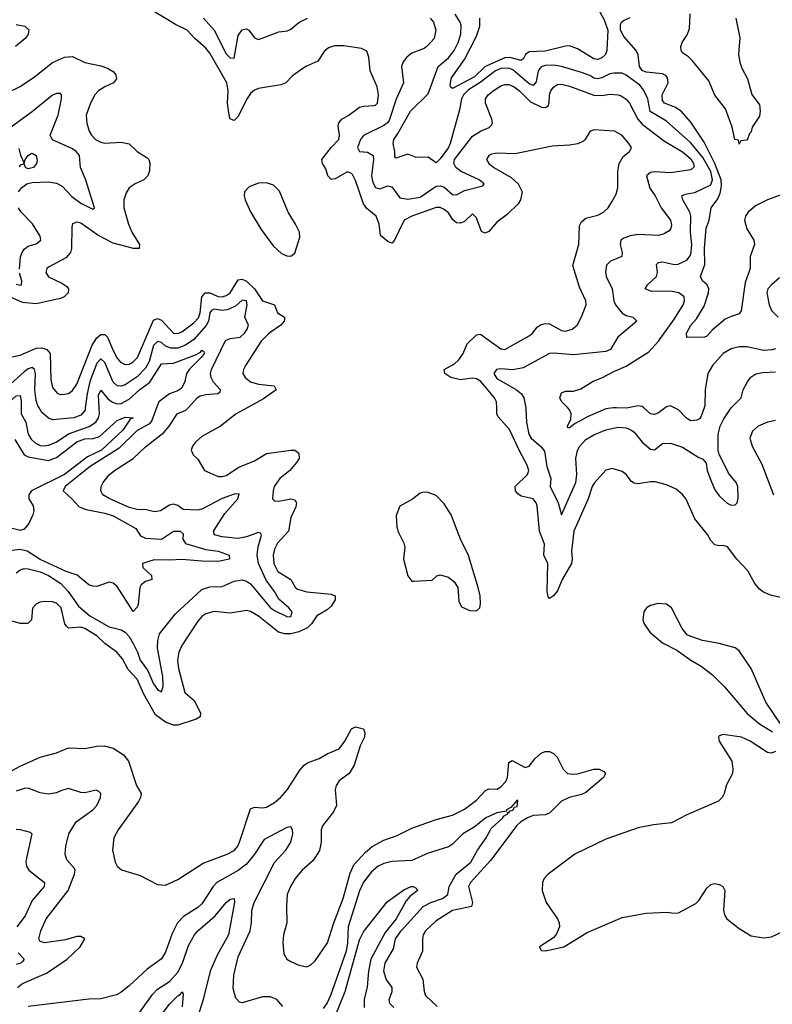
# Model space of a CAD drawing. Header units: inches. Extents: x 1694797 to 1849917, y 907313 to 1017959.
# Tile 470 of 656: x 1775748 to 1779474, y 967046 to 971923. Entities that reach past the tile are written whole.
import ezdxf

# ---------------------------------------------------------------- set-up
doc = ezdxf.new("R2010")
doc.units = ezdxf.units.IN
doc.header["$MEASUREMENT"] = 0
doc.layers.add('B7976', color=7, linetype='Continuous')
doc.layers.add('B7977', color=7, linetype='Continuous')

msp = doc.modelspace()

# ---------------------------------------------------------------- linework, layer by layer
at = {"layer": 'B7976', "color": 5}
for points, elevation in [([(1776873.9, 970000), (1776818.9, 969970), (1776742, 969910), (1776650, 969857.6), (1776618, 969830), (1776603.1, 969810), (1776597.1, 969790), (1776607.4, 969767.4), (1776630, 969746.8), (1776662, 969690), (1776730, 969660.3), (1776750, 969659.6), (1776770, 969664.7), (1776833.4, 969706.6), (1776910, 969738.1), (1776970, 969773.6), (1777090.2, 969790.2), (1777110.2, 969790.2), (1777130, 969775.8), (1777131, 969750), (1777119, 969730), (1777084.6, 969690), (1777035.4, 969650), (1777008.4, 969610), (1777003.2, 969590), (1776999.5, 969550), (1777010, 969539.5), (1777030, 969538.2), (1777090.1, 969550.1), (1777110, 969545.3), (1777117.7, 969530), (1777114.4, 969510), (1777090, 969456.9), (1777078.3, 969390), (1777023.9, 969330), (1777010, 969300.5), (1777002.3, 969270), (1777006.5, 969230), (1777026.4, 969190), (1777090.1, 969150.1), (1777111.3, 969111.3), (1777123, 969103), (1777170, 969089.6), (1777290, 969077.6), (1777309, 969069), (1777310.2, 969050), (1777290, 969018.8), (1777270, 969000.5), (1777218.9, 968970), (1777193, 968930), (1777172.6, 968910), (1777129, 968891), (1777090, 968881.1), (1777060.8, 968880.8), (1777028.7, 968890), (1776930, 968968.3), (1776890, 968991.9), (1776870, 968996.4), (1776790, 968983.7), (1776710, 968992.3), (1776670, 968979.3), (1776650, 968966), (1776630, 968943.5), (1776550, 968823), (1776535, 968790), (1776529.5, 968750.5), (1776533.4, 968710), (1776564.7, 968590), (1776611.3, 968550), (1776642.4, 968490), (1776640.8, 968470), (1776622.2, 968457.8), (1776530, 968429.4), (1776510, 968428.3), (1776470, 968442.9), (1776420.6, 968480.6), (1776362.7, 968582.7), (1776330, 968656.8), (1776284.7, 968704.7), (1776257, 968757), (1776229.4, 968789.4), (1776170, 968833.9), (1776130, 968870.8), (1776070, 968908), (1776050, 968914.3), (1775990, 968909.3), (1775978.8, 968918.8), (1775970.8, 968930.8), (1775953.7, 969010), (1775930, 969032.8), (1775910, 969038.8), (1775870, 969040.3), (1775850, 969038), (1775830, 969028.2), (1775811.1, 969008.9), (1775806, 968950), (1775788.4, 968931.6), (1775750, 968932.6), (1775630, 968966.4)], 780), ([(1776425.8, 970000), (1776401.7, 969938.3), (1776390, 969921), (1776330, 969888.8), (1776240.3, 969799.7), (1776096.1, 969710), (1775972.5, 969610), (1775962.6, 969590), (1776006.8, 969550), (1776042.6, 969510), (1776077.4, 969497.4), (1776170, 969478.6), (1776210, 969464.7), (1776311.1, 969410), (1776322.1, 969402.1), (1776346.4, 969366.4), (1776370, 969354), (1776450, 969349.7), (1776510, 969388.9), (1776542.8, 969390), (1776556.9, 969376.9), (1776555.9, 969350), (1776567.9, 969327.9), (1776670, 969298.8), (1776730.3, 969290), (1776784.4, 969270), (1776786.7, 969250), (1776730, 969239.6), (1776650, 969240.3), (1776550.1, 969249.9), (1776490, 969245.1), (1776413.3, 969246.7), (1776355.3, 969230), (1776358.3, 969210), (1776399.6, 969170), (1776401.6, 969150), (1776370, 969139.4), (1776350, 969124.2), (1776343.4, 969110), (1776334.4, 969025.6), (1776330, 969012.6), (1776310, 968991.3), (1776230, 969115.5), (1776210, 969132.4), (1776190, 969136.4), (1776130, 969116.2), (1776110, 969116.3), (1776090, 969123.2), (1776031.8, 969171.8), (1775978.7, 969190), (1775850, 969249.9), (1775784.8, 969290), (1775750, 969298.5), (1775710, 969294.5)], 740), ([(1775730, 969182.8), (1775750, 969198), (1775770, 969204), (1775790, 969203.4), (1775850, 969187.3), (1775890, 969170.2), (1775951.1, 969130), (1775987.8, 969090), (1776038.6, 969018.6), (1776094.6, 968970), (1776190, 968915.2), (1776250, 968900.6), (1776270, 968889.9), (1776290, 968867.5), (1776310, 968833), (1776330.9, 968790), (1776343.9, 968750), (1776381.4, 968701.4), (1776410, 968633.5), (1776430, 968604.5), (1776450, 968594.3), (1776457.8, 968622.2), (1776456.8, 968670), (1776429.7, 968810), (1776431.9, 968848.1), (1776439.8, 968880.2), (1776519.5, 968980.5), (1776650, 969100.9), (1776690, 969113.1), (1776750, 969115.9), (1776810, 969142), (1776850, 969148.3), (1776870, 969142.6), (1776890, 969128.5), (1776990, 969010.4), (1777010, 968995.8), (1777074.2, 968965.8), (1777090, 968966.4), (1777096.8, 968990), (1777080.7, 969010), (1777030, 969052.8), (1777010, 969090.1), (1776967.5, 969147.5), (1776930.1, 969229.9), (1776923.2, 969270), (1776928.7, 969311.3), (1776945.8, 969370), (1776939.5, 969379.5), (1776930, 969382.9), (1776870, 969361), (1776830, 969353), (1776750, 969362), (1776712, 969372), (1776707.2, 969390), (1776763.2, 969476.9), (1776827.6, 969550), (1776833.7, 969573.7), (1776810, 969573.2), (1776750, 969551.8), (1776650, 969499.1), (1776630, 969494.2), (1776557.3, 969497.3), (1776530, 969515.9), (1776510, 969523), (1776490, 969518.6), (1776444.5, 969490), (1776415.5, 969484.5), (1776374.9, 969494.9), (1776330, 969496.9), (1776290, 969506.2), (1776190, 969550.8), (1776159.7, 969570), (1776149.2, 969590), (1776151.1, 969610), (1776160.7, 969630), (1776190, 969667.7), (1776216.9, 969690), (1776310, 969749), (1776370, 969807.3), (1776461.3, 969878.7), (1776489.1, 969910.9), (1776527.4, 969970), (1776571.1, 969988.9), (1776581.3, 970000)], 760), ([(1775755.5, 970000), (1775755.8, 969970), (1775778.5, 969930), (1775790, 969869.2), (1775804.7, 969844.7), (1775825.7, 969825.7), (1775850, 969814.5), (1775870, 969812.5), (1775890, 969815.2), (1775928.2, 969830), (1775988.9, 969871.1), (1776092, 969908), (1776124, 969930), (1776137.9, 969950), (1776143.7, 969970), (1776141.7, 970000)], 740), ([(1776072.6, 970000), (1776071.2, 969988.8), (1776050, 969964.1), (1776015.1, 969950), (1775910, 969941), (1775890, 969949.3), (1775857.8, 969977.8), (1775843.9, 970000)], 760), ([(1779570, 969049.8), (1779470, 969071), (1779430, 969087.8), (1779410, 969102.7), (1779388.1, 969130), (1779352.3, 969192.3), (1779297.8, 969250), (1779251.5, 969311.5), (1779230, 969318.9), (1779210, 969317.3), (1779190, 969322.3), (1779170, 969343.5), (1779152.6, 969372.6), (1779089.9, 969449.9), (1779047.9, 969547.9), (1779030, 969571.6), (1778997.4, 969597.4), (1778950, 969619.7), (1778894, 969634), (1778870, 969634.5), (1778810, 969624.4), (1778790, 969627.7), (1778776.1, 969636.1), (1778750, 969669.6), (1778730, 969685.1), (1778680.9, 969699.1), (1778649.2, 969690.8), (1778592.7, 969627.3), (1778582.6, 969610), (1778561.8, 969550), (1778491.6, 969390), (1778479, 969290), (1778483.5, 969250), (1778479.2, 969230), (1778433.4, 969150), (1778410, 969093.5), (1778390, 969068.9), (1778370, 969056.3), (1778364.2, 969064.2), (1778359.9, 969090), (1778362.6, 969230), (1778343.4, 969270), (1778345.3, 969325.3), (1778321.5, 969390), (1778310, 969515.6), (1778305, 969530), (1778289.4, 969549.4), (1778230, 969562.4), (1778213.6, 969573.6), (1778202, 969590), (1778201.1, 969610), (1778262.4, 969670), (1778267.7, 969690), (1778259.1, 969719.1), (1778223.7, 969783.7), (1778173.1, 969893.1), (1778116.1, 969956.1), (1778110.6, 969970), (1778109.8, 970000)], 780), ([(1778252.8, 970000), (1778253.9, 969993.9), (1778256.4, 969930), (1778268.9, 969870), (1778279.8, 969850), (1778330, 969806.3), (1778345.7, 969785.7), (1778357, 969710), (1778378.2, 969650), (1778374.2, 969610), (1778413.3, 969530), (1778429.6, 969469.7), (1778501.4, 969630), (1778505.9, 969670), (1778501.3, 969750), (1778510, 969789.7), (1778521, 969810), (1778550, 969843.4), (1778590, 969867.1), (1778650, 969890.5), (1778710, 969905), (1778750, 969901.5), (1778776.4, 969890), (1778790, 969879.8), (1778830.3, 969830.3), (1778870, 969795.7), (1778890, 969792.8), (1778930, 969822.9), (1778970, 969826), (1779030, 969805.4), (1779110, 969754), (1779127.7, 969747.7), (1779146.1, 969726.1), (1779150.9, 969690), (1779170, 969641.3), (1779190, 969593.6), (1779210, 969564.2), (1779250, 969527.6), (1779270, 969518.4), (1779290, 969519.3), (1779299.1, 969530), (1779304.7, 969555.3), (1779302.8, 969610), (1779294.9, 969630), (1779257.4, 969677.4), (1779210.2, 969770), (1779205, 969790), (1779205, 969870), (1779215.5, 969910), (1779234.3, 969945.7), (1779269.5, 970000)], 760), ([(1778686.4, 970000), (1778650, 969994.5), (1778563, 969957), (1778497.6, 969922.4), (1778470, 969900.7), (1778462, 969902), (1778459.5, 969910), (1778476.4, 969943.6), (1778478, 969970), (1778470.5, 969990.6), (1778461.2, 970000)], 740), ([(1778759.9, 970000), (1778750, 969997.8), (1778702.2, 970000)], 740), ([(1778943.5, 970000), (1778910, 969975.9), (1778890, 969967.3), (1778870, 969970.8), (1778838.3, 970000)], 740), ([(1779135.9, 970000), (1779121.5, 969958.5), (1779113.4, 969946.6), (1779100.3, 969939.7), (1779070, 969935.8), (1779049.6, 969949.6), (1779010, 969990.5), (1778990.4, 970000)], 740), ([(1775723.5, 969843.5), (1775770, 969767.3), (1775790, 969757.8), (1775890, 969739.5), (1775930, 969753.9), (1776030, 969832.5), (1776070, 969847.1), (1776110.8, 969849.2), (1776142.3, 969857.7), (1776230, 969937.3), (1776270, 969954.1), (1776310.4, 969950.3), (1776295.1, 969944.9), (1776258.9, 969890), (1776152.3, 969790), (1776083.1, 969756.9), (1775970, 969669.5), (1775806.9, 969590), (1775793.2, 969570), (1775792.9, 969550), (1775814.4, 969514.4), (1775817.4, 969490), (1775813.6, 969470), (1775793, 969427), (1775770, 969399.1), (1775750, 969392.7), (1775710, 969403.4)], 720), ([(1779490, 969936.8), (1779450, 969928.8), (1779403.8, 969910), (1779375.6, 969884.4), (1779363.1, 969850), (1779374, 969810), (1779422.1, 969722.1), (1779479.3, 969570)], 780), ([(1779515.1, 968435.1), (1779441.8, 968541.8), (1779370, 968709.3), (1779310, 968796), (1779290, 968811.8), (1779210, 968833.7), (1779127.9, 968847.9), (1779054, 968874), (1779026.9, 968906.9), (1778974.7, 969010), (1778950, 969027.3), (1778909.2, 969030.8), (1778870, 969020.5), (1778850.6, 969010), (1778838, 968990), (1778833.4, 968950), (1778839.1, 968930), (1778868, 968890), (1778930, 968835.8), (1779000.9, 968800.9), (1779070, 968750.4), (1779121.4, 968721.4), (1779177.2, 968677.2), (1779237.8, 968617.8), (1779350, 968486.7), (1779410, 968435.5), (1779475.2, 968395.2)], 820), ([(1775648.6, 968171.4), (1775750, 968225), (1775850, 968270.2), (1775930, 968292.2), (1775990, 968317.1), (1776070, 968312.6), (1776130, 968324.7), (1776166.4, 968326.4), (1776210, 968314.9), (1776261.4, 968281.4), (1776286.9, 968250), (1776326.7, 968130), (1776348.9, 968090), (1776346.7, 968070), (1776336.5, 968050), (1776235.6, 967910), (1776213.7, 967870), (1776207.4, 967810), (1776220.3, 967750), (1776230.3, 967730.3), (1776251.8, 967711.8), (1776344.8, 967684.8), (1776430, 967639.3), (1776470, 967636.4), (1776530, 967663.6), (1776655.6, 967744.4), (1776774.7, 967790), (1776810, 967808.6), (1776827.3, 967830), (1776836.5, 967850), (1776890, 968014.4), (1776910, 968023.2), (1776950, 968019.7), (1776970, 968023.2), (1777010, 968046.2), (1777038.7, 968070), (1777074, 968110), (1777134.5, 968205.5), (1777155.4, 968230), (1777176, 968244), (1777230, 968264.3), (1777270, 968286.6), (1777329.1, 968310.9), (1777357.4, 968350), (1777390, 968410.7), (1777410, 968420.5), (1777450.5, 968410.5), (1777456.3, 968390), (1777455.5, 968370), (1777434.1, 968325.9), (1777403.2, 968230), (1777378.6, 968190), (1777330, 968153.3), (1777314.7, 968130), (1777310.2, 968110), (1777315.6, 968030), (1777301.3, 967998.7), (1777246.9, 967930), (1777240.3, 967910), (1777240.7, 967850), (1777232.2, 967807.8), (1777200.9, 967759.1), (1777146.7, 967710), (1777112.4, 967670), (1777088.3, 967630), (1777072.6, 967590), (1777068.1, 967531.9), (1777070.2, 967450), (1777054, 967390), (1777050.3, 967350.3), (1777055.4, 967295.4), (1777070, 967270.5), (1777090, 967258), (1777130, 967239.6), (1777170, 967232), (1777190, 967241.3), (1777210, 967262), (1777271.6, 967350), (1777302.4, 967450), (1777349.9, 967570), (1777383.9, 967696.1), (1777402.4, 967737.6), (1777459.7, 967800.3), (1777493.1, 967826.9), (1777550, 967859.8), (1777617, 967883), (1777690, 967919.3), (1777810, 967962), (1777890, 967983.2), (1777950, 968012.9), (1778010, 968056.6), (1778054.5, 968105.5), (1778070, 968112.5), (1778110, 968111), (1778130, 968122.7), (1778155, 968150), (1778163, 968170), (1778170, 968243), (1778186.1, 968253.9), (1778250, 968219.2), (1778270, 968226.3), (1778298.3, 968261.7), (1778330, 968290.2), (1778350, 968297.7), (1778370, 968297.5), (1778390, 968289.1), (1778409.1, 968270), (1778438, 968210), (1778460.5, 968190), (1778486, 968186), (1778510, 968188.1), (1778590.2, 968210.2), (1778616, 968210), (1778639.4, 968199.4), (1778648.4, 968190), (1778638, 968170), (1778550, 968095.1), (1778530, 968085.4), (1778468.3, 968070), (1778430, 968052), (1778370, 967992.9), (1778350, 967984.4), (1778290, 967980.8), (1778261.3, 967970), (1778229.4, 967950), (1778208, 967930), (1778080.4, 967759.6), (1777979, 967650), (1777969.5, 967630), (1777989, 967551), (1777985.3, 967530), (1777890.3, 967510), (1777810, 967460.2), (1777756.5, 967410), (1777745.6, 967390), (1777741.5, 967370), (1777741.3, 967310), (1777715.9, 967250), (1777712.4, 967230), (1777743.8, 967170), (1777750.2, 967110), (1777756.5, 967090), (1777815.2, 967035.2)], 780), ([(1779490, 968298), (1779470, 968289.3), (1779450, 968293.2), (1779364.5, 968350), (1779321.2, 968370), (1779230, 968382.7), (1779210, 968375.3), (1779206.8, 968370), (1779210.8, 968350), (1779273, 968250), (1779279.1, 968210), (1779276.3, 968190), (1779247.3, 968132.7), (1779235.8, 968090), (1779224.9, 968070), (1779207.3, 968052.7), (1779050, 967984.8), (1778975.2, 967944.8), (1778885.3, 967934.7), (1778810, 967920.3), (1778650, 967864.4), (1778495.8, 967790), (1778363.6, 967690), (1778344.9, 967670), (1778336, 967650), (1778335.3, 967610), (1778354.9, 967550), (1778410.3, 967470), (1778418.7, 967450), (1778419.5, 967430), (1778404.7, 967395.3), (1778390, 967376.2), (1778321, 967330), (1778330, 967312), (1778350.9, 967310.9), (1778441.2, 967330), (1778557.8, 967402.2), (1778730, 967476.9), (1778850, 967497.7), (1778950, 967502.7), (1778990, 967497.3), (1779010, 967499.6), (1779094.7, 967545.3), (1779110, 967560.3), (1779150, 967620.9), (1779170, 967639), (1779190, 967644.4), (1779210, 967640.2), (1779228.2, 967630), (1779238.3, 967610), (1779231.8, 967511.8), (1779236.5, 967490), (1779249.5, 967469.5), (1779310, 967422), (1779370, 967385.5), (1779430, 967376.1), (1779470, 967380.2), (1779550, 967418.7)], 820), ([(1775736.9, 967130), (1775762, 967150), (1775880.3, 967199.7), (1775982.8, 967270), (1776047.6, 967330), (1776070.3, 967370), (1776050, 967382.6), (1776030, 967381.8), (1775974.1, 967365.9), (1775870.2, 967350.2), (1775850, 967357.6), (1775842.8, 967370), (1775852.6, 967410), (1775878.7, 967470), (1775987.9, 967610), (1776019.8, 967690), (1776022.7, 967710), (1776019.3, 967719.3), (1775981.7, 967761.7), (1775973.2, 967790), (1775976.2, 967830), (1775991.4, 967890), (1776027.3, 967950), (1776110, 968009.1), (1776130.1, 968030), (1776148.4, 968070), (1776148.9, 968090), (1776140, 968100), (1776126.7, 968106.7), (1776070, 968094.3), (1776050, 968095.8), (1775990, 968114.4), (1775954.2, 968105.8), (1775930, 968092.9), (1775890, 968086.3), (1775850, 968094), (1775790, 968116.8), (1775770, 968115.1), (1775730, 968102.1)], 760), ([(1777600.2, 967030), (1777579.7, 967050), (1777576.3, 967070), (1777591.5, 967110), (1777592.2, 967130), (1777562.7, 967170), (1777551.4, 967210), (1777557.8, 967250), (1777598.6, 967321.4), (1777607.7, 967370), (1777636, 967410), (1777745.9, 967530), (1777783.8, 967550), (1777841, 967570), (1777867.6, 967590), (1777874.3, 967630), (1777908.9, 967691.1), (1777981.7, 967750), (1778014.4, 967810), (1778057.6, 967870), (1778082.7, 967917.3), (1778139.4, 967970), (1778142.4, 967977.6), (1778163.7, 967990), (1778163.1, 967996.9), (1778170, 967996.3), (1778176, 968004), (1778190, 968008.1), (1778198.3, 968021.7), (1778210, 968026.3), (1778214.8, 968054.8), (1778210, 968057), (1778179.1, 968020.9), (1778158.3, 968010), (1778157.7, 968002.3), (1778110, 967993.9), (1778056.2, 967970), (1777997.1, 967922.9), (1777941, 967890), (1777890, 967839.6), (1777870, 967826.7), (1777770, 967794), (1777690, 967758.9), (1777590, 967753.8), (1777550, 967743.3), (1777522.2, 967730), (1777490, 967702.7), (1777450, 967651.1), (1777430, 967607.7), (1777374.3, 967430), (1777371.3, 967350), (1777363.7, 967310), (1777287.1, 967090), (1777270, 967053.7), (1777250, 967025.4)], 760), ([(1777050, 967035.3), (1777021.1, 967070), (1776990, 967083.2), (1776950, 967083.8), (1776850, 967053.4), (1776836.5, 967056.5), (1776817.1, 967077.1), (1776805.2, 967125.2), (1776808.4, 967190), (1776830, 967280.9), (1776889.6, 967410.4), (1776895.8, 967450), (1776896.4, 967510), (1776908.3, 967550), (1777010, 967747.7), (1777066, 967810), (1777090.5, 967849.5), (1777100.1, 967890), (1777099.2, 967910), (1777090, 967925.3), (1777070, 967921.1), (1776957.8, 967862.2), (1776910.9, 967790), (1776870, 967740.8), (1776830, 967708.7), (1776723.2, 967650), (1776705.4, 967630), (1776650, 967543.2), (1776630, 967524.8), (1776558.4, 967481.6), (1776529.9, 967450.1), (1776503.1, 967396.9), (1776470, 967304.9), (1776450, 967271.6), (1776379.2, 967220.8), (1776290, 967137.8), (1776250, 967106.4), (1776226.3, 967093.7), (1776150, 967073.5), (1776090, 967070.9), (1775790, 967035)], 760), ([(1775730, 967913.8), (1775750, 967912.6), (1775799.1, 967899.1), (1775808.2, 967890), (1775781, 967770), (1775778, 967750), (1775781.7, 967730), (1775792.8, 967710), (1775871.1, 967650), (1775868.8, 967630), (1775810, 967560.7), (1775775.6, 967484.4), (1775733.9, 967430)], 740), ([(1777310, 966986.6), (1777359.8, 967110), (1777430, 967366), (1777450, 967404.7), (1777566.8, 967553.2), (1777650, 967613), (1777686, 967630), (1777696, 967630), (1777710, 967622), (1777717.6, 967610), (1777679.5, 967580.5), (1777661.9, 967558.1), (1777611.1, 967470), (1777557.4, 967402.6), (1777486.5, 967270), (1777475.1, 967210), (1777468, 967132), (1777454, 967070), (1777453.8, 967030)], 740), ([(1776313.4, 966966.6), (1776404.6, 967095.4), (1776430, 967120.8), (1776490, 967159), (1776530, 967204.8), (1776553.1, 967250), (1776582.9, 967337), (1776612.9, 967390), (1776629.6, 967410.4), (1776714.9, 967485.1), (1776770, 967550.2), (1776790, 967566.3), (1776810, 967570.4), (1776811.8, 967551.8), (1776781.8, 967390), (1776726.2, 967290), (1776690.5, 967210), (1776656.6, 967070), (1776624.1, 966970)], 740), ([(1775740.7, 967300.7), (1775769.2, 967270), (1775761.6, 967258.4), (1775754, 967250), (1775730, 967243.9)], 740), ([(1776400.8, 966930), (1776490, 967047.3), (1776530, 967087.3), (1776544.1, 967095.9), (1776550, 967108.2), (1776557.6, 967097.6), (1776553, 967033)], 720)]:
    msp.add_lwpolyline(points, dxfattribs=dict(at, elevation=elevation))
at = {"layer": 'B7976', "color": 5, "elevation": 820}
msp.add_lwpolyline([(1777750, 969582.7), (1777730, 969577.2), (1777692.5, 969547.5), (1777630, 969512.7), (1777612.2, 969467.8), (1777614.5, 969410), (1777623, 969383), (1777650.3, 969330), (1777654.9, 969310), (1777647.7, 969250), (1777668.9, 969168.9), (1777690, 969142), (1777701.3, 969141.3), (1777790, 969146), (1777812.3, 969167.7), (1777830, 969172.4), (1777870, 969162), (1777898, 969138), (1777916.3, 969110), (1777922, 969042), (1777934.8, 969014.8), (1777976.8, 968996.8), (1778010, 968994.8), (1778025.2, 969010), (1778029.4, 969030.6), (1778027, 969070), (1778017.6, 969110), (1777970, 969269.2), (1777929.7, 969350), (1777884.4, 969470), (1777850, 969525.1), (1777810, 969565.6), (1777770, 969580.7)], close=True, dxfattribs=at)
at = {"layer": 'B7977', "color": 5}
for points, elevation in [([(1778109.8, 970000), (1778109, 970030), (1778098.9, 970050), (1778049.8, 970110), (1778030, 970131.7), (1778010, 970144.1), (1777990, 970147.5), (1777930, 970139.5), (1777881.5, 970150), (1777852, 970170), (1777849.6, 970190), (1777901.2, 970218.8), (1777922.7, 970237.3), (1777943.4, 970270), (1777962.5, 970317.5), (1778010, 970362.3), (1778030, 970364.3), (1778130, 970293.2), (1778150, 970289.3), (1778270, 970356.5), (1778287.1, 970370), (1778310, 970399), (1778330, 970413.5), (1778350, 970418.2), (1778370, 970416.6), (1778430, 970384), (1778450, 970379.3), (1778482.4, 970390), (1778507.2, 970410), (1778529.9, 970450.2), (1778552.1, 970510), (1778550.8, 970530), (1778518.6, 970598.6), (1778485.5, 970705.5), (1778516.8, 970810), (1778518.5, 970901.5), (1778530, 970921.6), (1778550, 970939.5), (1778610, 970955.2), (1778637.6, 970970), (1778660.5, 970990), (1778680.1, 971019.9), (1778701, 971059), (1778709.7, 971090), (1778709.8, 971170), (1778715.2, 971210), (1778735.3, 971244.7), (1778767.6, 971270), (1778775.1, 971284.9), (1778776.9, 971290), (1778764.2, 971310), (1778729.5, 971350), (1778693.2, 971370), (1778590, 971377), (1778570.6, 971369.4), (1778547.7, 971330), (1778538.3, 971321.7), (1778511.5, 971308.5), (1778470, 971301), (1778383.7, 971296.3), (1778201.3, 971258.7), (1778110, 971261.9), (1778084, 971256), (1778070.3, 971250), (1778059.6, 971230), (1778070.2, 971210), (1778095.6, 971190), (1778181, 971141), (1778214.9, 971110), (1778235.5, 971070), (1778227.1, 971030), (1778214.9, 971010), (1778161.4, 970958.6), (1778110, 970919.1), (1778070, 970873.3), (1778050, 970865.6), (1778033.6, 970873.6), (1778010, 970941.6), (1777990, 970961.3), (1777950, 970923.8), (1777930, 970914.5), (1777910, 970916), (1777892, 970932), (1777870, 970965.8), (1777850, 970982.3), (1777830, 970992), (1777810, 970992.6), (1777690, 970949.9), (1777652, 970930), (1777598.8, 970821.2), (1777590, 970815.3), (1777570, 970824), (1777534.2, 970854.2), (1777527.3, 970910), (1777512.3, 970950), (1777466.9, 970986.9), (1777449.9, 971010), (1777410, 971126), (1777395.2, 971155.2), (1777390, 971161.5), (1777370, 971168.8), (1777310, 971135.2), (1777290, 971131.6), (1777273.8, 971150), (1777263.2, 971183.2), (1777247.4, 971210), (1777243.6, 971230), (1777289.7, 971290.3), (1777328.6, 971330), (1777331.5, 971350), (1777324.7, 971395.3), (1777328.1, 971411.9), (1777342.5, 971430), (1777378, 971450), (1777430.8, 971489.2), (1777450, 971494.7), (1777502.7, 971497.3), (1777510, 971499.1), (1777518.9, 971510), (1777523.6, 971550), (1777517.9, 971590), (1777483.7, 971670), (1777477, 971737), (1777466.7, 971766.7), (1777439.5, 971779.5), (1777352.4, 971792.4), (1777306.9, 971793.1), (1777276, 971784), (1777254.4, 971765.6), (1777223.6, 971716.4), (1777164.9, 971690), (1777133, 971670), (1777097.1, 971642.9), (1777064.9, 971610), (1777039.9, 971600.1), (1776930, 971582), (1776910, 971573.5), (1776890, 971556.4), (1776870, 971526.8), (1776830, 971443.5), (1776810, 971424), (1776804.8, 971424.8), (1776790, 971431.6), (1776785.5, 971450), (1776777.1, 971510), (1776779.6, 971570), (1776773.8, 971610), (1776690, 971757.3), (1776670, 971781.8), (1776615, 971830), (1776577.4, 971870), (1776519.1, 971899.1), (1776394.4, 971974.4)], 780), ([(1778594.3, 972010), (1778641.9, 971921.9), (1778659.3, 971870), (1778654.8, 971770), (1778647.5, 971750), (1778630, 971734), (1778610, 971725.7), (1778590, 971728.9), (1778510, 971778), (1778470, 971793), (1778450, 971792.1), (1778350, 971766.6), (1778270, 971762.9), (1778252.1, 971750), (1778241.5, 971730), (1778230, 971719.7), (1778175.1, 971735.1), (1778150, 971733.8), (1778063.9, 971696.1), (1778050, 971688.5), (1778000, 971640), (1777890, 971581.6), (1777880.6, 971590), (1777879.4, 971599.4), (1777885.3, 971634.7), (1777950, 971724.8), (1778010, 971841.1), (1778025.5, 971890), (1778025.4, 971930)], 720), ([(1776658.5, 971930), (1776710.9, 971870.9), (1776770, 971753.4), (1776790, 971733.5), (1776810, 971732.3), (1776830, 971844.7), (1776850, 971871.6), (1776870, 971877.1), (1776883, 971870), (1776910, 971832.1), (1776930, 971824), (1777030, 971862.9), (1777073.3, 971866.7), (1777090, 971875.1), (1777130, 971908.9), (1777173.4, 971930)], 760), ([(1777779.8, 971930), (1777795.7, 971910), (1777808.3, 971870), (1777799.4, 971830), (1777767.6, 971792.4), (1777750, 971780.6), (1777690, 971756.8), (1777663.8, 971736.2), (1777645.7, 971714.3), (1777637.8, 971690), (1777647.4, 971610), (1777611.6, 971528.4), (1777576.6, 971423.4), (1777569, 971411), (1777550, 971398.2), (1777450.3, 971349.7), (1777435.3, 971330), (1777420.2, 971290), (1777430.6, 971270.6), (1777470, 971266.9), (1777497.4, 971250), (1777500.1, 971230), (1777489.6, 971149.6), (1777495.5, 971115.5), (1777510, 971091.3), (1777530, 971085.2), (1777570, 971099.8), (1777590, 971095.5), (1777630, 971040.9), (1777670, 971033.4), (1777730, 971043.8), (1777810, 971097.8), (1777830, 971099.3), (1777850, 971093), (1777890, 971056.7), (1777910, 971055), (1777950, 971077), (1778040.7, 971099.3), (1778047.8, 971110), (1778022.9, 971130), (1777933.5, 971170), (1777907.4, 971190), (1777896.5, 971210), (1777901, 971230), (1777990, 971345.2), (1778030, 971369.8), (1778071.8, 971388.2), (1778082.2, 971397.8), (1778088.9, 971410), (1778085.2, 971430), (1778054, 971510), (1778053.4, 971530), (1778067.3, 971550), (1778091.3, 971570), (1778130, 971595.8), (1778150, 971602), (1778170, 971601), (1778195.4, 971590), (1778222.1, 971570), (1778276.6, 971516.6), (1778330.6, 971489.4), (1778351.8, 971488.2), (1778364.1, 971495.9), (1778369.6, 971510.4), (1778370.7, 971550), (1778377.9, 971570), (1778390, 971587.9), (1778410, 971600.9), (1778430, 971602.5), (1778470, 971593.6), (1778590, 971548.4), (1778630, 971547.5), (1778670, 971554.5), (1778710, 971550.9), (1778725.1, 971545.1), (1778749.6, 971529.6), (1778767.5, 971510), (1778808.2, 971430), (1778830, 971405.7), (1778940.2, 971320.2), (1779030, 971267.6), (1779070, 971232.8), (1779084.1, 971210), (1779086.2, 971193.8), (1779070, 971178.9), (1778970, 971163.9), (1778890, 971169.5), (1778870, 971166), (1778851.7, 971150), (1778867.7, 971087.7), (1778894, 971050), (1778923.7, 970990), (1778969.8, 970930), (1778974.4, 970905.6), (1778971.8, 970890), (1778962.6, 970877.4), (1778938.7, 970861.3), (1778910, 970853.2), (1778810, 970858), (1778770, 970852.3), (1778739.2, 970840.8), (1778724.5, 970830), (1778720.2, 970810), (1778730.8, 970770), (1778729.7, 970750.3), (1778672.6, 970727.4), (1778653, 970707), (1778648.1, 970671.9), (1778651.6, 970650), (1778680.9, 970590), (1778689.9, 970530.1), (1778697.9, 970510), (1778730, 970469.8), (1778750, 970457.8), (1778784, 970450), (1778802.7, 970430), (1778709.3, 970350.7), (1778672.8, 970290), (1778650, 970279.3), (1778490, 970262), (1778390, 970271), (1778370, 970268.6), (1778240.9, 970199.1), (1778190, 970188.4), (1778130, 970193.5), (1778109.2, 970190.8), (1778095.9, 970170), (1778110, 970145.6), (1778207.8, 970090), (1778232.8, 970070), (1778244.5, 970050), (1778252.8, 970000)], 760), ([(1778461.2, 970000), (1778430, 970031.5), (1778422.4, 970050), (1778430, 970074.2), (1778450, 970082.5), (1778490, 970082.3), (1778525.5, 970094.5), (1778587, 970133), (1778630, 970149), (1778690, 970180.9), (1778750, 970206.1), (1778862, 970278), (1778910, 970330.9), (1778990, 970441.6), (1779032.2, 970510), (1779038.9, 970530), (1779037.8, 970550), (1779011.1, 970570), (1778970, 970577.7), (1778876.1, 970576.1), (1778844, 970590), (1778856.1, 970610), (1778900.5, 970650), (1778905.5, 970670), (1778900.8, 970710), (1778910, 970720.8), (1778930, 970723.5), (1778990, 970709.5), (1779007.5, 970712.5), (1779050, 970732.4), (1779066.5, 970753.5), (1779072.2, 970770), (1779075.3, 970810), (1779069.3, 970870.7), (1779070.7, 970950), (1779065.6, 970970), (1779031.6, 971030), (1779025.7, 971050), (1779042, 971058), (1779090, 971066.2), (1779170, 971105.1), (1779178.2, 971130), (1779170, 971170), (1779130, 971240.6), (1779070, 971313.5), (1778950, 971420.4), (1778868.5, 971468.5), (1778857.2, 971530), (1778835.7, 971575.7), (1778817.6, 971597.6), (1778750, 971648.6), (1778730, 971658), (1778690, 971657.5), (1778670, 971654.3), (1778630, 971634.4), (1778610, 971629.5), (1778590, 971633), (1778570, 971646.3), (1778530, 971661.5), (1778430, 971691.2), (1778390, 971697.4), (1778350, 971695.9), (1778330, 971689.9), (1778314.7, 971670), (1778304.7, 971615.3), (1778290, 971596.5), (1778270, 971605), (1778190, 971674.7), (1778170, 971683.3), (1778130, 971680.4), (1778102.7, 971670), (1778028, 971612), (1777970, 971574.8), (1777945.5, 971550), (1777935.1, 971530), (1777924.6, 971475.4), (1777879.8, 971310), (1777870.5, 971290), (1777830, 971232.9), (1777810, 971213.6), (1777770, 971241.1), (1777710, 971240.7), (1777670, 971256.4), (1777610, 971237.4), (1777604.9, 971244.9), (1777604.6, 971270), (1777596.1, 971310), (1777599.6, 971330), (1777620.7, 971359.3), (1777683.2, 971470), (1777770, 971554.7), (1777819.4, 971690), (1777870, 971734.5), (1777899.4, 971770), (1777919.3, 971810), (1777931.1, 971851.1), (1777933.7, 971893.7), (1777928.5, 971910), (1777903.6, 971950)], 740), ([(1779570, 971074.9), (1779450.3, 971029.7), (1779390, 971000.8), (1779354.5, 970970), (1779340.4, 970950), (1779336.8, 970930), (1779347.3, 970887.3), (1779383.1, 970830), (1779386, 970810), (1779363.8, 970750), (1779363.8, 970690), (1779339.3, 970620.7), (1779319.1, 970480.9), (1779310, 970465.1), (1779270, 970453.3), (1779241.2, 970438.8), (1779175.3, 970384.8), (1779150, 970356), (1779138, 970350), (1779050, 970348.7), (1779049.7, 970369.7), (1779069.8, 970410), (1779098.9, 970441.1), (1779135.8, 970504.2), (1779157.5, 970570), (1779159.4, 970590), (1779151.9, 970610), (1779128.7, 970630), (1779118.5, 970650), (1779139.9, 970710), (1779138, 970790), (1779147.2, 970890), (1779161, 970930), (1779171.6, 970990), (1779203.8, 971036.2), (1779216, 971064), (1779222.6, 971097.4), (1779221.2, 971130), (1779190, 971210.8), (1779135.8, 971315.8), (1779070, 971415.4), (1779022.3, 971470), (1778991.5, 971490), (1778940.6, 971510), (1778930, 971523.1), (1778929, 971551), (1778958.9, 971610), (1778955.1, 971635.1), (1778946.1, 971646.1), (1778930, 971654), (1778850, 971662.2), (1778830, 971670.9), (1778816.8, 971690), (1778809.2, 971749.2), (1778800.2, 971770), (1778738.8, 971838.8), (1778721.5, 971870), (1778722.7, 971897.3), (1778728, 971910), (1778739.8, 971920.2), (1778770, 971933.7)], 720), ([(1779292.6, 971930), (1779312.3, 971832.3), (1779306, 971750), (1779312.3, 971712.3), (1779322.2, 971682.2), (1779350.4, 971630), (1779371.9, 971551.9), (1779410, 971501), (1779414.3, 971470), (1779410, 971445.2), (1779374.8, 971390), (1779370, 971368), (1779361, 971359), (1779350, 971326), (1779318, 971322), (1779310, 971306), (1779306, 971326), (1779289, 971330), (1779275.3, 971390), (1779241.6, 971481.6), (1779190, 971549.5), (1779160.1, 971620.1), (1779079.3, 971719.3), (1779059.1, 971739.1), (1779030, 971758), (1779023, 971770), (1779020.3, 971790), (1779027.8, 971810), (1779052.6, 971847.4), (1779063.1, 971876.9), (1779067.7, 971952.3)], 680), ([(1775730, 971899.5), (1775773.4, 971890), (1775793, 971873), (1775789.2, 971850), (1775774.2, 971830), (1775727.2, 971790)], 780), ([(1775682, 971558), (1775750, 971591.5), (1775820.7, 971639.3), (1775910, 971711.1), (1775970, 971737.8), (1776010, 971740.8), (1776070.6, 971710), (1776150, 971694.1), (1776183, 971683), (1776210, 971666), (1776223.2, 971650), (1776227.4, 971630), (1776212.4, 971610), (1776170, 971590.7), (1776138.5, 971570), (1776120.2, 971550), (1776098, 971510), (1776076.5, 971450), (1776080.2, 971410), (1776092.1, 971370), (1776103.2, 971350), (1776122.6, 971330), (1776150, 971315.6), (1776170, 971311.8), (1776250, 971316.4), (1776290, 971307.7), (1776330.2, 971270), (1776378.3, 971238.3), (1776387.2, 971230), (1776392.7, 971212.7), (1776390, 971174), (1776382.8, 971150), (1776362.6, 971130), (1776319.5, 971110), (1776290.3, 971090), (1776274.3, 971065.7), (1776262.8, 971030), (1776263.2, 970990), (1776286, 970910), (1776302.9, 970870), (1776340.6, 970810), (1776339.3, 970790), (1776310.6, 970789.4), (1776210, 970815), (1776134.8, 970854.8), (1776050, 970914.8), (1776030, 970919.7), (1776010, 970912), (1776005.2, 970894.8), (1776003.9, 970790), (1775999.1, 970770), (1775976.2, 970743.8), (1775890, 970697.6), (1775882.8, 970690), (1775877.6, 970670), (1775890, 970648.5), (1775957.1, 970617.1), (1775980.5, 970600.5), (1775990.2, 970590), (1775987.9, 970570), (1775967.3, 970550), (1775950, 970541.7), (1775830, 970515.8), (1775762.4, 970522.4), (1775670, 970562.5)], 780), ([(1775741.8, 971070), (1775756.2, 971090), (1775784, 971110), (1775810, 971115.8), (1775890, 971119.7), (1775930, 971113.3), (1775957.8, 971097.8), (1776006.6, 971046.6), (1776050, 971013.3), (1776110, 970983.9), (1776117.4, 970990), (1776073.4, 971133.4), (1776049.5, 971190), (1776043.2, 971250), (1776028.2, 971270), (1776010, 971283.5), (1775910, 971327.6), (1775899.3, 971350), (1775937.9, 971450), (1775955.5, 971530), (1775955.2, 971550), (1775950, 971556.5), (1775930, 971557.6), (1775910, 971548.1), (1775811.9, 971468.1), (1775650.7, 971350)], 760), ([(1775744.3, 971284.3), (1775751.6, 971251.6), (1775770, 971212), (1775774.5, 971230), (1775789.5, 971250), (1775801.8, 971258.2), (1775810, 971261.6), (1775829.1, 971250), (1775834.8, 971225.2), (1775830.4, 971210), (1775816.4, 971190), (1775790, 971184.7), (1775776.3, 971190), (1775770, 971209), (1775750, 971201.6), (1775745.6, 971194.4)], 740), ([(1775747.2, 970687.2), (1775752.1, 970747.9), (1775759.5, 970770), (1775770, 970785.8), (1775790, 970800.6), (1775830, 970812.9), (1775852.2, 970830), (1775849.3, 970850), (1775811.7, 970911.7), (1775755.2, 970970), (1775742.6, 970990)], 760), ([(1775730, 970613.3), (1775750, 970607.4), (1775757.6, 970610), (1775758.4, 970630), (1775747.4, 970667.4)], 760), ([(1775710, 970252.4), (1775750, 970260.6), (1775830, 970295.3), (1775856.9, 970296.9), (1775882.4, 970290), (1775898.4, 970270), (1775901.2, 970141.2), (1775910, 970100.4), (1775933.3, 970073.3), (1775950, 970067.1), (1775970, 970067.3), (1775990, 970071.8), (1776010, 970086.8), (1776030, 970118), (1776106.9, 970310), (1776130, 970346.2), (1776150, 970363.3), (1776170, 970364.2), (1776182.4, 970350), (1776210, 970283.5), (1776230, 970245.7), (1776246.5, 970226.5), (1776270, 970214.4), (1776290, 970217), (1776310, 970227.5), (1776330.3, 970250), (1776410, 970435.1), (1776430, 970442.5), (1776450, 970434.9), (1776510, 970370.8), (1776530, 970368.8), (1776550, 970376.8), (1776610, 970420.9), (1776633.7, 970446.3), (1776641.5, 970470), (1776650, 970550), (1776666, 970570), (1776690, 970570.4), (1776730, 970551), (1776750, 970550.6), (1776770, 970556.3), (1776790, 970569.1), (1776830, 970634.1), (1776850, 970637.7), (1776870, 970627.5), (1776910, 970590), (1776950, 970530.8), (1777010.1, 970510.1), (1777023.8, 970470), (1777058.3, 970450), (1777058.3, 970438.3), (1777057.7, 970430), (1777041, 970410), (1776982.7, 970370), (1776943.2, 970330), (1776865.8, 970210), (1776855.8, 970190), (1776852.6, 970170), (1776864, 970150), (1776890, 970129.5), (1776930, 970118), (1777008, 970110), (1777016.9, 970090), (1776955.5, 970044.5), (1776873.9, 970000)], 780), ([(1779510, 970644.1), (1779470.2, 970610), (1779452.1, 970590), (1779447, 970570), (1779458.2, 970510), (1779470, 970482.6), (1779503.6, 970450)], 740), ([(1776581.3, 970000), (1776628.7, 970051.3), (1776641.1, 970058.9), (1776670, 970066.9), (1776729.2, 970070.8), (1776740.7, 970079.3), (1776742.2, 970090), (1776708, 970128), (1776695.3, 970150), (1776693, 970170), (1776696.8, 970190), (1776766.4, 970333.6), (1776790, 970343.7), (1776839.2, 970350), (1776861.5, 970370), (1776873.6, 970390), (1776880.2, 970410), (1776863, 970450), (1776874.2, 970510), (1776870, 970530.2), (1776850, 970533.1), (1776816.4, 970503.6), (1776774.2, 970485.8), (1776750, 970483), (1776710, 970488.4), (1776697.4, 970482.6), (1776689.3, 970470.7), (1776683.4, 970430), (1776671.4, 970408.6), (1776610, 970338.5), (1776568.6, 970311.4), (1776530, 970296.6), (1776495.3, 970295.3), (1776470, 970306), (1776450, 970323.4), (1776430, 970329.6), (1776410, 970308.8), (1776388.2, 970230), (1776370, 970196), (1776330, 970153.8), (1776270, 970114.7), (1776250, 970108.3), (1776230, 970109.6), (1776210, 970127.3), (1776170, 970225.1), (1776150, 970242.6), (1776130, 970220.9), (1776095.9, 970130), (1776081.3, 970070), (1776072.6, 970000)], 760), ([(1776141.7, 970000), (1776137.4, 970062.6), (1776150, 970087.1), (1776184.8, 970044.8), (1776208, 970028), (1776230, 970019.4), (1776250, 970021.1), (1776290, 970043.3), (1776340.9, 970090), (1776391.9, 970128.1), (1776450, 970218.4), (1776510, 970221.6), (1776617.5, 970262.5), (1776643.8, 970276.2), (1776650, 970285.7), (1776659.7, 970279.7), (1776660.7, 970270), (1776646.4, 970250), (1776588.2, 970191.8), (1776573.8, 970170), (1776565.8, 970130), (1776550, 970099), (1776533.9, 970086.1), (1776490, 970069.2), (1776437.5, 970030), (1776425.8, 970000)], 740), ([(1779490, 970291.7), (1779473, 970287), (1779430, 970285), (1779350, 970302.4), (1779310, 970303.2), (1779270, 970292.5), (1779231.3, 970270), (1779177.7, 970210), (1779155.4, 970170), (1779140.9, 970090), (1779139.4, 970010), (1779135.9, 970000)], 740), ([(1775843.9, 970000), (1775837.7, 970010), (1775830, 970036.4), (1775823.5, 970090), (1775826, 970170), (1775820.8, 970190), (1775810, 970200.8), (1775790, 970194), (1775770, 970178.7), (1775670, 970088.2)], 760), ([(1779269.5, 970000), (1779270, 970000.8), (1779319, 970050), (1779328.9, 970090), (1779351, 970129), (1779367.8, 970152.2), (1779392.1, 970168), (1779425.4, 970174.6), (1779490, 970178.4)], 760), ([(1775672.3, 970000), (1775683, 970017), (1775730, 970059.1), (1775750, 970060.8), (1775755.2, 970035.2), (1775755.5, 970000)], 740), ([(1778702.2, 970000), (1778690, 970000.6), (1778686.4, 970000)], 740), ([(1778838.3, 970000), (1778830, 970007.6), (1778810, 970011), (1778759.9, 970000)], 740), ([(1778990.4, 970000), (1778970, 970009.9), (1778950, 970004.7), (1778943.5, 970000)], 740)]:
    msp.add_lwpolyline(points, dxfattribs=dict(at, elevation=elevation))
at = {"layer": 'B7977', "color": 5, "elevation": 820}
msp.add_lwpolyline([(1776970, 971114.9), (1776930, 971113.3), (1776884.5, 971095.5), (1776861.4, 971070), (1776859, 971050), (1776863.3, 971030), (1776890, 970970.2), (1776943.7, 970883.7), (1777002.5, 970802.5), (1777044.6, 970764.6), (1777070, 970753.5), (1777090, 970751.3), (1777110, 970766.4), (1777134.9, 970845.1), (1777132.4, 970870), (1777114, 970910), (1777076.8, 970970), (1777033.6, 971073.6), (1777003.7, 971103.7)], close=True, dxfattribs=at)

doc.saveas('drawing.dxf')
